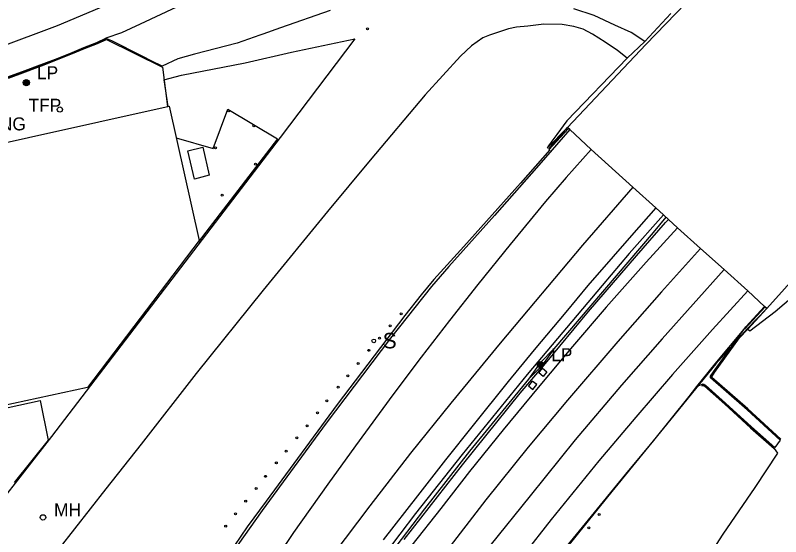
# Model space of a CAD drawing. Extents: x 368532 to 392481, y 10654822 to 10676899.
# Drawn here: x 390277.3 to 390572.3, y 10658511.8 to 10658712.6 of the extents above; entities that cross this region are included whole.
import ezdxf

# ---------------------------------------------------------------- set-up
doc = ezdxf.new("R2010")
doc.units = 0
for name, color, linetype in [('p_bridge deck', 7, 'Continuous'), ('p_drainage conc drain', 7, 'Continuous'), ('p_dtm obscured area', 7, 'Continuous'), ('p_dtm retaining wall', 7, 'Continuous'), ('p_dtm sidewalk', 7, 'Continuous'), ('p_dtm slab', 7, 'Continuous'), ('p_road - paved curb', 7, 'Continuous'), ('p_road bridge end', 7, 'Continuous'), ('p_road conc barrier', 7, 'Continuous'), ('p_road dirt road', 7, 'Continuous'), ('p_road general road feature', 7, 'Continuous'), ('p_road guard posts', 7, 'Continuous'), ('p_road guard rails', 7, 'Continuous'), ('p_road paint stripe', 7, 'Continuous'), ('p_structure building', 7, 'Continuous'), ('p_structure fence', 7, 'Continuous'), ('p_structure sign', 7, 'Continuous'), ('p_structure unidentified', 7, 'Continuous'), ('p_utility general pole', 7, 'Continuous'), ('p_utility guy anchor', 7, 'Continuous'), ('p_utility_manhole', 7, 'Continuous')]:
    doc.layers.add(name, color=color, linetype=linetype)

msp = doc.modelspace()

# ---------------------------------------------------------------- linework, layer by layer
at = {"layer": 'p_bridge deck'}
msp.add_lwpolyline([(390660.88, 10658696.93), (390654.96, 10658690.94), (390635, 10658671.58), (390617.44, 10658653.91), (390611.4, 10658647.8), (390586.3, 10658621.11), (390567.01, 10658599.64), (390566.08, 10658600.5), (390559.6, 10658606.55), (390550.52, 10658614.71), (390541.37, 10658622.77), (390532.6, 10658630.82), (390529.05, 10658633.99), (390527.13, 10658635.74), (390524.25, 10658638.44), (390515.29, 10658646.42), (390499.29, 10658660.97), (390491.02, 10658668.63), (390490.16, 10658669.43), (390520.34, 10658701.4), (390543.53, 10658725.36)], dxfattribs=at)
at = {"layer": 'p_drainage conc drain'}
for p, q in [((390546.38, 10658575.27), (390558.85, 10658592.6)), ((390546.51, 10658575.19), (390556.12, 10658588.54)), ((390546.8, 10658574.99), (390556.4, 10658588.34)), ((390545.21, 10658572.93), (390545.27, 10658573.59)), ((390545.27, 10658573.59), (390546.38, 10658575.27)), ((390545.37, 10658572.99), (390545.42, 10658573.54)), ((390545.42, 10658573.54), (390546.51, 10658575.19)), ((390545.76, 10658573.42), (390546.8, 10658574.99)), ((390539.92, 10658569.67), (390542.4, 10658570.62)), ((390542.4, 10658570.62), (390543.28, 10658570.23)), ((390559.39, 10658560.69), (390545.21, 10658572.93)), ((390559.49, 10658560.8), (390545.37, 10658572.99)), ((390545.73, 10658573.14), (390545.76, 10658573.42)), ((390559.72, 10658561.06), (390545.73, 10658573.14)), ((390541.82, 10658570.24), (390542.4, 10658570.46)), ((390541.95, 10658569.91), (390542.39, 10658570.08)), ((390542.39, 10658570.08), (390543.01, 10658569.81)), ((390542.4, 10658570.46), (390543.2, 10658570.1)), ((390543.01, 10658569.81), (390550.74, 10658562.85)), ((390543.2, 10658570.1), (390550.98, 10658563.11)), ((390543.28, 10658570.23), (390551.08, 10658563.22)), ((390550.74, 10658562.85), (390560.71, 10658553.68)), ((390550.98, 10658563.11), (390560.95, 10658553.94)), ((390551.08, 10658563.22), (390561.05, 10658554.06)), ((390572.11, 10658549.04), (390559.39, 10658560.69)), ((390572.21, 10658549.15), (390559.49, 10658560.8)), ((390572.44, 10658549.41), (390559.72, 10658561.06)), ((390560.71, 10658553.68), (390569.77, 10658545.78)), ((390560.95, 10658553.94), (390570, 10658546.05)), ((390561.05, 10658554.06), (390570.1, 10658546.16)), ((390572.11, 10658549.04), (390570.1, 10658546.16))]:
    msp.add_line(p, q, dxfattribs=at)
at = {"layer": 'p_dtm obscured area'}
msp.add_lwpolyline([(390529.93, 10658713.29), (390519.9, 10658702.6), (390513.17, 10658696.18), (390489.9, 10658672.04), (390486.08, 10658666.78), (390484.17, 10658664.15), (390483.22, 10658662.83), (390482.74, 10658662.17), (390482.26, 10658661.52), (390490.16, 10658669.43), (390491.02, 10658668.63), (390499.29, 10658660.97), (390515.29, 10658646.42), (390524.25, 10658638.44), (390527.13, 10658635.74), (390529.05, 10658633.99), (390532.6, 10658630.82), (390541.37, 10658622.77), (390550.52, 10658614.71), (390559.6, 10658606.55), (390566.08, 10658600.5), (390567.01, 10658599.64), (390559.64, 10658591.75), (390560.47, 10658591.14), (390570.26, 10658598.53), (390586.65, 10658612.51)], dxfattribs=at)
at = {"layer": 'p_dtm retaining wall'}
for p, q in [((390353.6, 10658661.32), (390359.22, 10658676.43)), ((390359.22, 10658676.43), (390378.35, 10658665.03)), ((390482.91, 10658661.05), (390490.16, 10658669.43)), ((390339.34, 10658665.44), (390353.6, 10658661.32)), ((390378.35, 10658665.03), (390347.81, 10658625.31)), ((390559.36, 10658591.93), (390567.01, 10658599.64))]:
    msp.add_line(p, q, dxfattribs=at)
at = {"layer": 'p_dtm sidewalk'}
for p, q in [((390312.41, 10658703.32), (390333.98, 10658692.69)), ((390333.98, 10658692.69), (390335.9, 10658677.45))]:
    msp.add_line(p, q, dxfattribs=at)
at = {"layer": 'p_dtm slab'}
for p, q in [((390182.38, 10658541.55), (390286.82, 10658564.21)), ((390286.82, 10658564.21), (390289.91, 10658549.03)), ((390289.91, 10658549.03), (390276.79, 10658532.63))]:
    msp.add_line(p, q, dxfattribs=at)
at = {"layer": 'p_road - paved curb'}
for p, q in [((390339.47, 10658715.82), (390325.36, 10658709.2)), ((390325.36, 10658709.2), (390318.19, 10658705.9)), ((390308.73, 10658702.22), (390312.2, 10658703.78)), ((390308.79, 10658702.08), (390312.26, 10658703.64)), ((390308.92, 10658701.76), (390312.41, 10658703.32)), ((390318.19, 10658705.9), (390312.2, 10658703.78)), ((390303.73, 10658700.26), (390308.73, 10658702.22)), ((390303.79, 10658700.12), (390308.79, 10658702.08)), ((390303.92, 10658699.8), (390308.92, 10658701.76)), ((390292.72, 10658695.78), (390299.19, 10658698.35)), ((390292.77, 10658695.64), (390299.25, 10658698.21)), ((390292.9, 10658695.31), (390299.38, 10658697.89)), ((390299.19, 10658698.35), (390303.73, 10658700.26)), ((390299.25, 10658698.21), (390303.79, 10658700.12)), ((390299.38, 10658697.89), (390303.92, 10658699.8)), ((390288.28, 10658694.06), (390292.72, 10658695.78)), ((390288.33, 10658693.92), (390292.77, 10658695.64)), ((390288.45, 10658693.59), (390292.9, 10658695.31)), ((390281.09, 10658691.37), (390285.8, 10658693.18)), ((390281.14, 10658691.23), (390285.85, 10658693.04)), ((390281.27, 10658690.9), (390285.97, 10658692.71)), ((390285.8, 10658693.18), (390288.28, 10658694.06)), ((390285.85, 10658693.04), (390288.33, 10658693.92)), ((390285.97, 10658692.71), (390288.45, 10658693.59)), ((390274.43, 10658688.9), (390281.09, 10658691.37)), ((390274.48, 10658688.76), (390281.14, 10658691.23)), ((390274.61, 10658688.43), (390281.27, 10658690.9)), ((390491.02, 10658668.63), (390479.13, 10658654.97)), ((390479.13, 10658654.97), (390462.02, 10658635.5)), ((390462.02, 10658635.5), (390444.4, 10658615.91)), ((390527.13, 10658635.74), (390513.92, 10658620.91)), ((390516.72, 10658619.94), (390527.95, 10658632.86)), ((390527.95, 10658632.86), (390529.05, 10658633.99)), ((390513.92, 10658620.91), (390503.55, 10658608.51)), ((390498.21, 10658598.51), (390516.72, 10658619.94)), ((390444.4, 10658615.91), (390437.74, 10658608.22)), ((390437.74, 10658608.22), (390421.91, 10658588.24)), ((390503.55, 10658608.51), (390474.64, 10658574.32)), ((390566.08, 10658600.5), (390558.85, 10658592.6)), ((390481.65, 10658578.46), (390498.21, 10658598.51)), ((390558.12, 10658591.8), (390546.89, 10658578.39)), ((390558.85, 10658592.6), (390558.12, 10658591.8)), ((390421.91, 10658588.24), (390397.06, 10658555.47)), ((390471.85, 10658567.1), (390481.65, 10658578.46)), ((390546.89, 10658578.39), (390539.92, 10658569.67)), ((390474.64, 10658574.32), (390449.56, 10658543.52)), ((390539.92, 10658569.67), (390536.87, 10658565.85)), ((390449.65, 10658539.46), (390471.85, 10658567.1)), ((390536.87, 10658565.85), (390523.29, 10658548.91)), ((390397.06, 10658555.47), (390372.43, 10658521.84)), ((390523.29, 10658548.91), (390512.44, 10658535.93)), ((390449.56, 10658543.52), (390431.59, 10658520.72)), ((390427.13, 10658510.72), (390449.65, 10658539.46)), ((390512.44, 10658535.93), (390497, 10658516.9)), ((390372.43, 10658521.84), (390360.83, 10658505.59)), ((390431.59, 10658520.72), (390418.19, 10658503.23)), ((390497, 10658516.9), (390475.89, 10658491.24))]:
    msp.add_line(p, q, dxfattribs=at)
at = {"layer": 'p_road bridge end'}
for p, q in [((390467.34, 10658707.49), (390460.02, 10658705.01)), ((390470.51, 10658708.13), (390467.34, 10658707.49)), ((390474.82, 10658708.49), (390470.51, 10658708.13)), ((390481.05, 10658709.19), (390474.82, 10658708.49)), ((390488.06, 10658709.13), (390481.05, 10658709.19)), ((390492.53, 10658708.3), (390488.06, 10658709.13)), ((390496.19, 10658707.25), (390492.53, 10658708.3)), ((390499.72, 10658705.38), (390496.19, 10658707.25)), ((390457.5, 10658703.93), (390453.16, 10658700.94)), ((390460.02, 10658705.01), (390457.5, 10658703.93)), ((390504.67, 10658702.34), (390499.72, 10658705.38)), ((390453.16, 10658700.94), (390448.85, 10658696.94)), ((390509.38, 10658699.02), (390504.67, 10658702.34)), ((390513.17, 10658696.18), (390509.38, 10658699.02)), ((390448.85, 10658696.94), (390435.26, 10658682)), ((390435.26, 10658682), (390414.06, 10658656.87)), ((390414.06, 10658656.87), (390397.68, 10658637.02)), ((390397.68, 10658637.02), (390372.89, 10658606.75)), ((390372.89, 10658606.75), (390347, 10658574.61)), ((390556.4, 10658588.34), (390559.64, 10658591.75)), ((390347, 10658574.61), (390325.79, 10658547.4)), ((390325.79, 10658547.4), (390312.15, 10658530.18)), ((390569.77, 10658545.78), (390571.06, 10658543.94)), ((390571.06, 10658543.94), (390562.34, 10658530.79)), ((390312.15, 10658530.18), (390294.08, 10658507.15)), ((390562.34, 10658530.79), (390550.01, 10658512.75)), ((390550.01, 10658512.75), (390540.66, 10658498.22))]:
    msp.add_line(p, q, dxfattribs=at)
at = {"layer": 'p_road conc barrier'}
for p, q in [((390482.99, 10658660.87), (390490.58, 10658669.04)), ((390528.1, 10658634.86), (390523.19, 10658629.01)), ((390523.19, 10658629.01), (390484.88, 10658584.14)), ((390558.56, 10658591.89), (390566.28, 10658600.31)), ((390484.88, 10658584.14), (390479.56, 10658578.82)), ((390484.88, 10658584.14), (390480.25, 10658577.65)), ((390479.56, 10658578.82), (390475.14, 10658572.51)), ((390480.25, 10658577.65), (390475.14, 10658572.51)), ((390475.14, 10658572.51), (390452.39, 10658544.68)), ((390452.39, 10658544.68), (390435.08, 10658522.56)), ((390435.08, 10658522.56), (390417.02, 10658498.89))]:
    msp.add_line(p, q, dxfattribs=at)
at = {"layer": 'p_road dirt road'}
for p, q in [((390500.48, 10658712.59), (390492.59, 10658715.13)), ((390398.71, 10658714.48), (390379.54, 10658707.78)), ((390508.34, 10658708.89), (390500.48, 10658712.59)), ((390379.54, 10658707.78), (390372.71, 10658705.36)), ((390514.72, 10658705.99), (390508.34, 10658708.89)), ((390312.59, 10658703.62), (390312.2, 10658703.78)), ((390314.51, 10658702.8), (390312.59, 10658703.62)), ((390371.52, 10658705), (390362.81, 10658701.88)), ((390372.71, 10658705.36), (390371.52, 10658705)), ((390519.9, 10658702.6), (390514.72, 10658705.99)), ((390318.36, 10658700.89), (390314.51, 10658702.8)), ((390322.39, 10658698.79), (390318.36, 10658700.89)), ((390362.81, 10658701.88), (390346.39, 10658697.67)), ((390326.4, 10658696.76), (390322.39, 10658698.79)), ((390346.39, 10658697.67), (390339.91, 10658695.91)), ((390329.91, 10658695), (390326.4, 10658696.76)), ((390333.85, 10658693), (390329.91, 10658695)), ((390339.91, 10658695.91), (390333.85, 10658693))]:
    msp.add_line(p, q, dxfattribs=at)
at = {"layer": 'p_road guard posts'}
for centre in [(390413.02, 10658707.47), (390425.98, 10658597.67), (390421.84, 10658592.99), (390417.7, 10658588.25), (390413.61, 10658583.58), (390409.44, 10658578.49), (390405.51, 10658573.71), (390401.78, 10658569.37), (390397.33, 10658564.09), (390393.77, 10658559.49), (390389.74, 10658554.55), (390385.78, 10658549.93), (390381.66, 10658544.71), (390377.91, 10658540.2), (390373.69, 10658535.05), (390370.13, 10658530.4), (390366.09, 10658525.51), (390362.21, 10658520.65), (390358.38, 10658515.81)]:
    msp.add_circle(centre, 0.375, dxfattribs=at)
at = {"layer": 'p_road guard rails'}
for p, q in [((390483.29, 10658660.76), (390472.06, 10658647.96)), ((390472.06, 10658647.96), (390450.19, 10658623.6)), ((390450.19, 10658623.6), (390438.56, 10658610.83)), ((390438.56, 10658610.83), (390433.78, 10658604.91)), ((390433.78, 10658604.91), (390427.47, 10658597.03)), ((390427.47, 10658597.03), (390401.42, 10658562.72)), ((390559.36, 10658591.93), (390547.27, 10658578.41)), ((390547.27, 10658578.41), (390529.98, 10658557.03)), ((390401.42, 10658562.72), (390373.94, 10658525.47)), ((390529.98, 10658557.03), (390505.55, 10658527.09)), ((390505.55, 10658527.09), (390489.07, 10658506.74)), ((390373.94, 10658525.47), (390366.64, 10658515.6)), ((390366.64, 10658515.6), (390356.98, 10658501.46))]:
    msp.add_line(p, q, dxfattribs=at)
at = {"layer": 'p_road paint stripe'}
for p, q in [((390321.72, 10658720.57), (390293.48, 10658708.58)), ((390293.48, 10658708.58), (390254.75, 10658694.27)), ((390499.29, 10658660.97), (390489.69, 10658650.2)), ((390489.69, 10658650.2), (390481.7, 10658640.93)), ((390515.29, 10658646.42), (390495.91, 10658624.1)), ((390481.7, 10658640.93), (390468.01, 10658624.35)), ((390524.25, 10658638.44), (390514.82, 10658627.84)), ((390532.6, 10658630.82), (390520.48, 10658617.6)), ((390514.82, 10658627.84), (390507.72, 10658619.77)), ((390468.01, 10658624.35), (390455.59, 10658608.97)), ((390495.91, 10658624.1), (390464.18, 10658586.37)), ((390541.37, 10658622.77), (390526.4, 10658606.1)), ((390507.72, 10658619.77), (390498.02, 10658608.5)), ((390520.48, 10658617.6), (390505.1, 10658600.25)), ((390550.52, 10658614.71), (390526.67, 10658588.07)), ((390455.59, 10658608.97), (390444.69, 10658595.09)), ((390498.02, 10658608.5), (390489.54, 10658598.27)), ((390526.4, 10658606.1), (390509.58, 10658587.01)), ((390559.6, 10658606.55), (390546.01, 10658591.62)), ((390505.1, 10658600.25), (390492.13, 10658585.1)), ((390489.54, 10658598.27), (390477.26, 10658583.75)), ((390444.69, 10658595.09), (390433.76, 10658580.95)), ((390546.01, 10658591.62), (390530.61, 10658574.24)), ((390464.18, 10658586.37), (390445.13, 10658563.27)), ((390509.58, 10658587.01), (390490.19, 10658564.33)), ((390526.67, 10658588.07), (390510.95, 10658570.15)), ((390477.26, 10658583.75), (390467.29, 10658571.62)), ((390492.13, 10658585.1), (390478.78, 10658569.25)), ((390433.76, 10658580.95), (390422.86, 10658566.5)), ((390530.61, 10658574.24), (390516.54, 10658557.87)), ((390467.29, 10658571.62), (390453.75, 10658554.76)), ((390478.78, 10658569.25), (390465.29, 10658552.97)), ((390510.95, 10658570.15), (390493.09, 10658549.05)), ((390422.86, 10658566.5), (390408.46, 10658546.85)), ((390445.13, 10658563.27), (390429.67, 10658543.94)), ((390490.19, 10658564.33), (390474.98, 10658546.3)), ((390516.54, 10658557.87), (390502.22, 10658540.96)), ((390453.75, 10658554.76), (390443.16, 10658541.43)), ((390465.29, 10658552.97), (390452.37, 10658536.97)), ((390493.09, 10658549.05), (390475.7, 10658527.6)), ((390408.46, 10658546.85), (390397.7, 10658531.98)), ((390474.98, 10658546.3), (390458.66, 10658526.03)), ((390429.67, 10658543.94), (390413.97, 10658523.74)), ((390443.16, 10658541.43), (390432.34, 10658527.6)), ((390502.22, 10658540.96), (390483.89, 10658518.38)), ((390452.37, 10658536.97), (390441.27, 10658522.66)), ((390397.7, 10658531.98), (390384.59, 10658513.41)), ((390432.34, 10658527.6), (390419.1, 10658510.63)), ((390475.7, 10658527.6), (390460.25, 10658508.22)), ((390413.97, 10658523.74), (390396.47, 10658500.56)), ((390458.66, 10658526.03), (390440.53, 10658502.61)), ((390441.27, 10658522.66), (390430.14, 10658508.51)), ((390483.89, 10658518.38), (390471.05, 10658502.14)), ((390384.59, 10658513.41), (390373.09, 10658496.62))]:
    msp.add_line(p, q, dxfattribs=at)
at = {"layer": 'p_structure building'}
msp.add_lwpolyline([(390246.86, 10658608.87), (390265.25, 10658612.34), (390255.19, 10658659.56), (390336.62, 10658677.61), (390348.2, 10658625.83), (390305.11, 10658569.32), (390271.83, 10658562.08)], dxfattribs=at)
at = {"layer": 'p_structure fence'}
for p, q in [((390408.22, 10658703.56), (390379.39, 10658665.56)), ((390383.78, 10658698.38), (390408.22, 10658703.56)), ((390365.9, 10658694.33), (390383.78, 10658698.38)), ((390341.36, 10658689.63), (390365.9, 10658694.33)), ((390334.6, 10658687.72), (390341.36, 10658689.63)), ((390334.6, 10658687.72), (390336.06, 10658677.48)), ((390379.39, 10658665.56), (390291.2, 10658550.41)), ((390291.2, 10658550.41), (390261.41, 10658512.25))]:
    msp.add_line(p, q, dxfattribs=at)
at = {"layer": 'p_structure sign'}
msp.add_circle((390415.48, 10658587.23), 0.713, dxfattribs=at)
at = {"layer": 'p_structure unidentified'}
for p, q in [((390343.77, 10658660.47), (390349.58, 10658661.82)), ((390346.38, 10658649.56), (390343.77, 10658660.47)), ((390349.58, 10658661.82), (390352.04, 10658651.11)), ((390352.04, 10658651.11), (390346.38, 10658649.56)), ((390479.06, 10658574.93), (390480.55, 10658576.7)), ((390480.55, 10658576.7), (390482.23, 10658575.29)), ((390480.74, 10658573.52), (390479.06, 10658574.93)), ((390482.23, 10658575.29), (390480.74, 10658573.52)), ((390476.56, 10658571.72), (390475.07, 10658569.85)), ((390478.27, 10658570.37), (390476.56, 10658571.72)), ((390475.07, 10658569.85), (390476.78, 10658568.49)), ((390476.78, 10658568.49), (390478.27, 10658570.37))]:
    msp.add_line(p, q, dxfattribs=at)
for centre in [(390359.54, 10658675.8), (390369.19, 10658670.01), (390354.5, 10658661.63), (390369.87, 10658655.27), (390357.08, 10658643.31), (390502.33, 10658520.33), (390498.4, 10658515.18)]:
    msp.add_circle(centre, 0.375, dxfattribs=at)
at = {"layer": 'p_utility general pole'}
for centre, radius in [((390281.51, 10658686.72), 1.19), ((390281.51, 10658686.72), 0.901), ((390281.51, 10658686.72), 0.608), ((390281.51, 10658686.72), 0.337), ((390281.51, 10658686.72), 0.12), ((390479.73, 10658578.08), 1.19), ((390479.73, 10658578.08), 0.901), ((390479.73, 10658578.08), 0.608), ((390479.73, 10658578.08), 0.337), ((390479.73, 10658578.08), 0.12)]:
    msp.add_circle(centre, radius, dxfattribs=at)
at = {"layer": 'p_utility guy anchor'}
msp.add_circle((390294.48, 10658676.33), 1, dxfattribs=at)
at = {"layer": 'p_utility_manhole'}
msp.add_circle((390287.95, 10658519.23), 1.05, dxfattribs=at)

# ---------------------------------------------------------------- texts
at = {"layer": 'p_road general road feature'}
msp.add_text(' PAVED PARKING', height=5, dxfattribs=at).set_placement((390224.88, 10658668.31))
at = {"layer": 'p_structure sign'}
msp.add_text('S', height=6, dxfattribs=at).set_placement((390418.94, 10658584.33))
at = {"layer": 'p_utility general pole'}
for s, p in [('LP', (390285.63, 10658688.01)), ('TFP', (390282.39, 10658675.49)), ('LP', (390483.85, 10658579.38))]:
    msp.add_text(s, height=5, dxfattribs=at).set_placement(p)
at = {"layer": 'p_utility_manhole'}
msp.add_text('MH', height=5, dxfattribs=at).set_placement((390292.22, 10658519.69))

doc.saveas('drawing.dxf')
